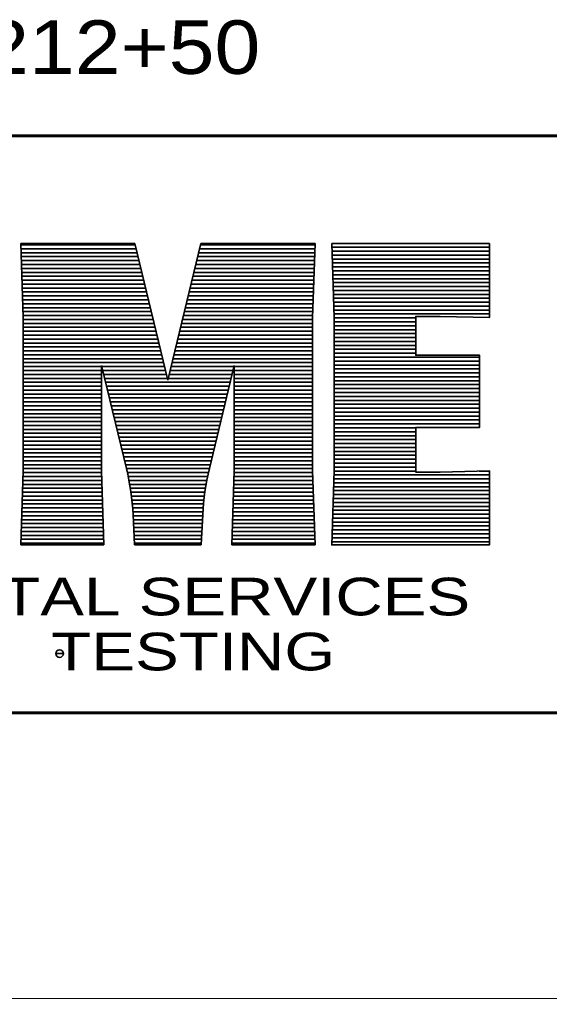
# Model space of a CAD drawing. Extents: x -582 to 653, y -817 to -3.
# Drawn here: x -147.1 to -139.68, y -329.5 to -315.78 of the extents above; entities that cross this region are included whole.
import ezdxf
from ezdxf.enums import TextEntityAlignment as Align

# ---------------------------------------------------------------- set-up
doc = ezdxf.new("R2010")
doc.units = 0
doc.header["$LTSCALE"] = 0.4
doc.layers.add('63', color=7, linetype='Continuous', lineweight=35)

msp = doc.modelspace()

# ---------------------------------------------------------------- linework, layer by layer
at = {"layer": '63'}
for p, q in [((-147.0793, -318.9191), (-147.0447, -319.9572)), ((-145.4814, -318.9191), (-147.0793, -318.9191)), ((-147.0787, -318.9377), (-145.4769, -318.9377)), ((-145.0187, -320.8327), (-145.4814, -318.9191)), ((-144.5559, -318.9191), (-145.0187, -320.8327)), ((-144.5604, -318.9377), (-142.9587, -318.9377)), ((-142.958, -318.9191), (-144.5559, -318.9191)), ((-142.9926, -319.9572), (-142.958, -318.9191)), ((-142.7225, -318.9711), (-140.516, -318.9711)), ((-147.0769, -318.9927), (-145.4636, -318.9927)), ((-147.075, -319.0477), (-145.4503, -319.0477)), ((-147.0732, -319.1027), (-145.437, -319.1027)), ((-144.6003, -319.1027), (-142.9642, -319.1027)), ((-144.587, -319.0477), (-142.9623, -319.0477)), ((-144.5737, -318.9927), (-142.9605, -318.9927)), ((-142.7206, -319.0261), (-140.516, -319.0261)), ((-142.7188, -319.0811), (-140.516, -319.0811)), ((-147.0714, -319.1577), (-145.4237, -319.1577)), ((-147.0695, -319.2127), (-145.4104, -319.2127)), ((-144.6269, -319.2127), (-142.9678, -319.2127)), ((-144.6136, -319.1577), (-142.966, -319.1577)), ((-142.717, -319.1361), (-140.516, -319.1361)), ((-142.7151, -319.1911), (-140.516, -319.1911)), ((-142.7133, -319.2461), (-140.516, -319.2461)), ((-147.0677, -319.2677), (-145.3971, -319.2677)), ((-147.0659, -319.3227), (-145.3838, -319.3227)), ((-147.064, -319.3777), (-145.3705, -319.3777)), ((-144.6668, -319.3777), (-142.9733, -319.3777)), ((-144.6535, -319.3227), (-142.9715, -319.3227)), ((-144.6402, -319.2677), (-142.9697, -319.2677)), ((-142.7115, -319.3011), (-140.516, -319.3011)), ((-142.7096, -319.3561), (-140.516, -319.3561)), ((-147.0622, -319.4327), (-145.3572, -319.4327)), ((-147.0604, -319.4877), (-145.3439, -319.4877)), ((-144.6934, -319.4877), (-142.977, -319.4877)), ((-144.6801, -319.4327), (-142.9752, -319.4327)), ((-142.7078, -319.4111), (-140.516, -319.4111)), ((-142.706, -319.4661), (-140.516, -319.4661)), ((-142.7041, -319.5211), (-140.516, -319.5211)), ((-147.0585, -319.5427), (-145.3306, -319.5427)), ((-147.0567, -319.5977), (-145.3173, -319.5977)), ((-147.0549, -319.6527), (-145.304, -319.6527)), ((-144.7333, -319.6527), (-142.9825, -319.6527)), ((-144.72, -319.5977), (-142.9807, -319.5977)), ((-144.7067, -319.5427), (-142.9788, -319.5427)), ((-142.7023, -319.5761), (-140.516, -319.5761)), ((-142.7005, -319.6311), (-140.516, -319.6311)), ((-147.053, -319.7077), (-145.2907, -319.7077)), ((-147.0512, -319.7627), (-145.2774, -319.7627)), ((-144.7599, -319.7627), (-142.9862, -319.7627)), ((-144.7466, -319.7077), (-142.9843, -319.7077)), ((-142.6986, -319.6861), (-140.516, -319.6861)), ((-142.6968, -319.7411), (-140.516, -319.7411)), ((-142.695, -319.7961), (-140.516, -319.7961)), ((-147.0494, -319.8177), (-145.2641, -319.8177)), ((-147.0475, -319.8727), (-145.2508, -319.8727)), ((-147.0457, -319.9277), (-145.2375, -319.9277)), ((-144.7998, -319.9277), (-142.9917, -319.9277)), ((-144.7865, -319.8727), (-142.9898, -319.8727)), ((-144.7732, -319.8177), (-142.988, -319.8177)), ((-142.6931, -319.8511), (-140.516, -319.8511)), ((-142.6913, -319.9061), (-140.516, -319.9061)), ((-147.0447, -319.9572), (-147.0447, -322.1026)), ((-147.0447, -319.9827), (-145.2242, -319.9827)), ((-147.0447, -320.0377), (-145.2109, -320.0377)), ((-144.8264, -320.0377), (-142.9926, -320.0377)), ((-144.8131, -319.9827), (-142.9926, -319.9827)), ((-142.9926, -322.1026), (-142.9926, -319.9572)), ((-142.6896, -319.9611), (-141.5476, -319.9611)), ((-142.6896, -320.0161), (-141.5476, -320.0161)), ((-142.6896, -320.0711), (-141.5476, -320.0711)), ((-147.0447, -320.0927), (-145.1976, -320.0927)), ((-147.0447, -320.1477), (-145.1843, -320.1477)), ((-147.0447, -320.2027), (-145.171, -320.2027)), ((-144.8663, -320.2027), (-142.9926, -320.2027)), ((-144.853, -320.1477), (-142.9926, -320.1477)), ((-144.8397, -320.0927), (-142.9926, -320.0927)), ((-142.6896, -320.1261), (-141.5476, -320.1261)), ((-142.6896, -320.1811), (-141.5476, -320.1811)), ((-147.0447, -320.2577), (-145.1577, -320.2577)), ((-147.0447, -320.3127), (-145.1444, -320.3127)), ((-144.8929, -320.3127), (-142.9926, -320.3127)), ((-144.8796, -320.2577), (-142.9926, -320.2577)), ((-142.6896, -320.2361), (-141.5476, -320.2361)), ((-142.6896, -320.2911), (-141.5476, -320.2911)), ((-142.6896, -320.3461), (-141.5476, -320.3461)), ((-147.0447, -320.3677), (-145.1311, -320.3677)), ((-147.0447, -320.4227), (-145.1178, -320.4227)), ((-147.0447, -320.4777), (-145.1045, -320.4777)), ((-144.9328, -320.4777), (-142.9926, -320.4777)), ((-144.9195, -320.4227), (-142.9926, -320.4227)), ((-144.9062, -320.3677), (-142.9926, -320.3677)), ((-142.6896, -320.4011), (-141.5476, -320.4011)), ((-142.6896, -320.4561), (-141.5476, -320.4561)), ((-147.0447, -320.5327), (-145.0912, -320.5327)), ((-147.0447, -320.5877), (-145.0779, -320.5877)), ((-145.9485, -320.6287), (-145.5992, -322.073)), ((-145.9485, -322.1026), (-145.9485, -320.6287)), ((-144.9594, -320.5877), (-142.9926, -320.5877)), ((-144.9461, -320.5327), (-142.9926, -320.5327)), ((-144.4381, -322.073), (-144.0889, -320.6287)), ((-144.0889, -320.6287), (-144.0889, -322.1026)), ((-142.6896, -320.5111), (-140.6548, -320.5111)), ((-142.6896, -320.5661), (-140.6548, -320.5661)), ((-142.6896, -320.6211), (-140.6548, -320.6211)), ((-147.0447, -320.6427), (-145.9485, -320.6427)), ((-147.0447, -320.6977), (-145.9485, -320.6977)), ((-147.0447, -320.7527), (-145.9485, -320.7527)), ((-145.9451, -320.6427), (-145.0646, -320.6427)), ((-145.9318, -320.6977), (-145.0513, -320.6977)), ((-145.9185, -320.7527), (-145.038, -320.7527)), ((-144.9993, -320.7527), (-144.1188, -320.7527)), ((-144.986, -320.6977), (-144.1055, -320.6977)), ((-144.9727, -320.6427), (-144.0922, -320.6427)), ((-144.0889, -320.6427), (-142.9926, -320.6427)), ((-144.0889, -320.6977), (-142.9926, -320.6977)), ((-144.0889, -320.7527), (-142.9926, -320.7527)), ((-142.6896, -320.6761), (-140.6548, -320.6761)), ((-142.6896, -320.7311), (-140.6548, -320.7311)), ((-147.0447, -320.8077), (-145.9485, -320.8077)), ((-147.0447, -320.8627), (-145.9485, -320.8627)), ((-145.9052, -320.8077), (-145.0247, -320.8077)), ((-145.8919, -320.8627), (-144.1454, -320.8627)), ((-145.0126, -320.8077), (-144.1321, -320.8077)), ((-144.0889, -320.8077), (-142.9926, -320.8077)), ((-144.0889, -320.8627), (-142.9926, -320.8627)), ((-142.6896, -320.7861), (-140.6548, -320.7861)), ((-142.6896, -320.8411), (-140.6548, -320.8411)), ((-142.6896, -320.8961), (-140.6548, -320.8961)), ((-147.0447, -320.9177), (-145.9485, -320.9177)), ((-147.0447, -320.9727), (-145.9485, -320.9727)), ((-147.0447, -321.0277), (-145.9485, -321.0277)), ((-145.8786, -320.9177), (-144.1587, -320.9177)), ((-145.8653, -320.9727), (-144.172, -320.9727)), ((-145.852, -321.0277), (-144.1853, -321.0277)), ((-144.0889, -320.9177), (-142.9926, -320.9177)), ((-144.0889, -320.9727), (-142.9926, -320.9727)), ((-144.0889, -321.0277), (-142.9926, -321.0277)), ((-142.6896, -320.9511), (-140.6548, -320.9511)), ((-142.6896, -321.0061), (-140.6548, -321.0061)), ((-147.0447, -321.0827), (-145.9485, -321.0827)), ((-147.0447, -321.1377), (-145.9485, -321.1377)), ((-145.8387, -321.0827), (-144.1986, -321.0827)), ((-145.8254, -321.1377), (-144.2119, -321.1377)), ((-144.0889, -321.0827), (-142.9926, -321.0827)), ((-144.0889, -321.1377), (-142.9926, -321.1377)), ((-142.6896, -321.0611), (-140.6548, -321.0611)), ((-142.6896, -321.1161), (-140.6548, -321.1161)), ((-142.6896, -321.1711), (-140.6548, -321.1711)), ((-147.0447, -321.1927), (-145.9485, -321.1927)), ((-147.0447, -321.2477), (-145.9485, -321.2477)), ((-147.0447, -321.3027), (-145.9485, -321.3027)), ((-145.8121, -321.1927), (-144.2252, -321.1927)), ((-145.7988, -321.2477), (-144.2385, -321.2477)), ((-145.7855, -321.3027), (-144.2518, -321.3027)), ((-144.0889, -321.1927), (-142.9926, -321.1927)), ((-144.0889, -321.2477), (-142.9926, -321.2477)), ((-144.0889, -321.3027), (-142.9926, -321.3027)), ((-142.6896, -321.2261), (-140.6548, -321.2261)), ((-142.6896, -321.2811), (-140.6548, -321.2811)), ((-147.0447, -321.3577), (-145.9485, -321.3577)), ((-147.0447, -321.4127), (-145.9485, -321.4127)), ((-145.7722, -321.3577), (-144.2651, -321.3577)), ((-145.7589, -321.4127), (-144.2784, -321.4127)), ((-144.0889, -321.3577), (-142.9926, -321.3577)), ((-144.0889, -321.4127), (-142.9926, -321.4127)), ((-142.6896, -321.3361), (-140.6548, -321.3361)), ((-142.6896, -321.3911), (-140.6548, -321.3911)), ((-142.6896, -321.4461), (-140.6548, -321.4461)), ((-147.0447, -321.4677), (-145.9485, -321.4677)), ((-147.0447, -321.5227), (-145.9485, -321.5227)), ((-147.0447, -321.5777), (-145.9485, -321.5777)), ((-145.7456, -321.4677), (-144.2917, -321.4677)), ((-145.7323, -321.5227), (-144.305, -321.5227)), ((-145.719, -321.5777), (-144.3184, -321.5777)), ((-144.0889, -321.4677), (-142.9926, -321.4677)), ((-144.0889, -321.5227), (-142.9926, -321.5227)), ((-144.0889, -321.5777), (-142.9926, -321.5777)), ((-142.6896, -321.5011), (-141.5476, -321.5011)), ((-142.6896, -321.5561), (-141.5476, -321.5561)), ((-147.0447, -321.6327), (-145.9485, -321.6327)), ((-147.0447, -321.6877), (-145.9485, -321.6877)), ((-145.7057, -321.6327), (-144.3317, -321.6327)), ((-145.6924, -321.6877), (-144.345, -321.6877)), ((-144.0889, -321.6327), (-142.9926, -321.6327)), ((-144.0889, -321.6877), (-142.9926, -321.6877)), ((-142.6896, -321.6111), (-141.5476, -321.6111)), ((-142.6896, -321.6661), (-141.5476, -321.6661)), ((-142.6896, -321.7211), (-141.5476, -321.7211)), ((-147.0447, -321.7427), (-145.9485, -321.7427)), ((-147.0447, -321.7977), (-145.9485, -321.7977)), ((-147.0447, -321.8527), (-145.9485, -321.8527)), ((-145.6791, -321.7427), (-144.3583, -321.7427)), ((-145.6658, -321.7977), (-144.3716, -321.7977)), ((-145.6525, -321.8527), (-144.3849, -321.8527)), ((-144.0889, -321.7427), (-142.9926, -321.7427)), ((-144.0889, -321.7977), (-142.9926, -321.7977)), ((-144.0889, -321.8527), (-142.9926, -321.8527)), ((-142.6896, -321.7761), (-141.5476, -321.7761)), ((-142.6896, -321.8311), (-141.5476, -321.8311)), ((-147.0447, -321.9077), (-145.9485, -321.9077)), ((-147.0447, -321.9627), (-145.9485, -321.9627)), ((-145.6392, -321.9077), (-144.3982, -321.9077)), ((-145.6259, -321.9627), (-144.4115, -321.9627)), ((-144.0889, -321.9077), (-142.9926, -321.9077)), ((-144.0889, -321.9627), (-142.9926, -321.9627)), ((-142.6896, -321.8861), (-141.5476, -321.8861)), ((-142.6896, -321.9411), (-141.5476, -321.9411)), ((-142.6896, -321.9961), (-141.5476, -321.9961)), ((-147.0447, -322.1026), (-147.0793, -323.1407)), ((-147.0455, -322.1277), (-145.9477, -322.1277)), ((-147.0447, -322.0177), (-145.9485, -322.0177)), ((-147.0447, -322.0727), (-145.9485, -322.0727)), ((-145.9139, -323.1407), (-145.9485, -322.1026)), ((-145.6126, -322.0177), (-144.4248, -322.0177)), ((-145.5993, -322.0727), (-144.4381, -322.0727)), ((-145.5865, -322.1277), (-144.4509, -322.1277)), ((-144.0889, -322.1026), (-144.1235, -323.1407)), ((-144.0897, -322.1277), (-142.9918, -322.1277)), ((-144.0889, -322.0177), (-142.9926, -322.0177)), ((-144.0889, -322.0727), (-142.9926, -322.0727)), ((-142.958, -323.1407), (-142.9926, -322.1026)), ((-142.6897, -322.1061), (-141.5476, -322.1061)), ((-142.6896, -322.0511), (-141.5476, -322.0511)), ((-140.6589, -322.1061), (-140.516, -322.1061)), ((-147.0492, -322.2377), (-145.944, -322.2377)), ((-147.0474, -322.1827), (-145.9458, -322.1827)), ((-145.5746, -322.1827), (-144.4628, -322.1827)), ((-145.5636, -322.2377), (-144.4737, -322.2377)), ((-144.0934, -322.2377), (-142.9881, -322.2377)), ((-144.0915, -322.1827), (-142.99, -322.1827)), ((-142.6952, -322.2711), (-140.516, -322.2711)), ((-142.6934, -322.2161), (-140.516, -322.2161)), ((-142.6915, -322.1611), (-140.516, -322.1611)), ((-147.0547, -322.4027), (-145.9385, -322.4027)), ((-147.0529, -322.3477), (-145.9403, -322.3477)), ((-147.051, -322.2927), (-145.9422, -322.2927)), ((-145.5536, -322.2927), (-144.4838, -322.2927)), ((-145.5445, -322.3477), (-144.4929, -322.3477)), ((-145.5362, -322.4027), (-144.5011, -322.4027)), ((-144.0989, -322.4027), (-142.9826, -322.4027)), ((-144.097, -322.3477), (-142.9845, -322.3477)), ((-144.0952, -322.2927), (-142.9863, -322.2927)), ((-142.6989, -322.3811), (-140.516, -322.3811)), ((-142.697, -322.3261), (-140.516, -322.3261)), ((-147.0584, -322.5127), (-145.9348, -322.5127)), ((-147.0565, -322.4577), (-145.9367, -322.4577)), ((-145.5289, -322.4577), (-144.5084, -322.4577)), ((-145.5225, -322.5127), (-144.5148, -322.5127)), ((-144.1025, -322.5127), (-142.979, -322.5127)), ((-144.1007, -322.4577), (-142.9808, -322.4577)), ((-142.7044, -322.5461), (-140.516, -322.5461)), ((-142.7025, -322.4911), (-140.516, -322.4911)), ((-142.7007, -322.4361), (-140.516, -322.4361)), ((-147.0639, -322.6777), (-145.9293, -322.6777)), ((-147.062, -322.6227), (-145.9312, -322.6227)), ((-147.0602, -322.5677), (-145.933, -322.5677)), ((-145.517, -322.5677), (-144.5204, -322.5677)), ((-145.5123, -322.6227), (-144.525, -322.6227)), ((-145.5086, -322.6777), (-144.5288, -322.6777)), ((-144.108, -322.6777), (-142.9735, -322.6777)), ((-144.1062, -322.6227), (-142.9753, -322.6227)), ((-144.1044, -322.5677), (-142.9771, -322.5677)), ((-142.708, -322.6561), (-140.516, -322.6561)), ((-142.7062, -322.6011), (-140.516, -322.6011)), ((-147.0675, -322.7877), (-145.9257, -322.7877)), ((-147.0657, -322.7327), (-145.9275, -322.7327)), ((-145.5064, -322.7171), (-145.4857, -323.1407)), ((-145.5057, -322.7327), (-144.5317, -322.7327)), ((-145.503, -322.7877), (-144.5344, -322.7877)), ((-144.5517, -323.1407), (-144.5309, -322.7171)), ((-144.1117, -322.7877), (-142.9698, -322.7877)), ((-144.1099, -322.7327), (-142.9716, -322.7327)), ((-142.7135, -322.8211), (-140.516, -322.8211)), ((-142.7117, -322.7661), (-140.516, -322.7661)), ((-142.7099, -322.7111), (-140.516, -322.7111)), ((-147.073, -322.9527), (-145.9202, -322.9527)), ((-147.0712, -322.8977), (-145.922, -322.8977)), ((-147.0694, -322.8427), (-145.9238, -322.8427)), ((-145.5003, -322.8427), (-144.5371, -322.8427)), ((-145.4976, -322.8977), (-144.5398, -322.8977)), ((-145.4949, -322.9527), (-144.5425, -322.9527)), ((-144.1172, -322.9527), (-142.9643, -322.9527)), ((-144.1154, -322.8977), (-142.9661, -322.8977)), ((-144.1135, -322.8427), (-142.968, -322.8427)), ((-142.7172, -322.9311), (-140.516, -322.9311)), ((-142.7154, -322.8761), (-140.516, -322.8761)), ((-147.0767, -323.0627), (-145.9165, -323.0627)), ((-147.0749, -323.0077), (-145.9183, -323.0077)), ((-145.4922, -323.0077), (-144.5452, -323.0077)), ((-145.4895, -323.0627), (-144.5479, -323.0627)), ((-144.1209, -323.0627), (-142.9606, -323.0627)), ((-144.119, -323.0077), (-142.9625, -323.0077)), ((-142.7227, -323.0961), (-140.516, -323.0961)), ((-142.7209, -323.0411), (-140.516, -323.0411)), ((-142.719, -322.9861), (-140.516, -322.9861)), ((-147.0793, -323.1407), (-145.9139, -323.1407)), ((-147.0785, -323.1177), (-145.9147, -323.1177)), ((-145.4868, -323.1177), (-144.5506, -323.1177)), ((-145.4857, -323.1407), (-144.5517, -323.1407)), ((-144.1235, -323.1407), (-142.958, -323.1407)), ((-144.1227, -323.1177), (-142.9588, -323.1177)), ((-146.5359, -324.6643), (-146.5893, -324.6643)), ((-146.5893, -324.6643), (-146.5359, -324.6643)), ((-146.4823, -324.6643), (-146.5358, -324.6643)), ((-146.5358, -324.6643), (-146.4823, -324.6643)), ((-206.6418, -325.4952), (-106.6418, -325.4952))]:
    msp.add_line(p, q, dxfattribs=at)
at = {"layer": '63', "lineweight": 13}
msp.add_line((-101.6418, -329.4952), (-211.6418, -329.4952), dxfattribs=at)
at = {"layer": '63', "lineweight": 60}
msp.add_lwpolyline([(-206.6418, -317.4087), (-106.6418, -317.4087), (-106.6418, -325.4952), (-206.6418, -325.4952)], close=True, dxfattribs=at)
at = {"layer": '63'}
msp.add_lwpolyline([(-142.7242, -318.9191), (-142.6896, -319.9572), (-142.6896, -320.9894), (-142.6896, -322.1026), (-142.7242, -323.1407), (-140.516, -323.1407), (-140.516, -322.1026), (-141.208, -322.1199), (-141.5476, -322.1199), (-141.5476, -321.4945), (-140.6548, -321.4945), (-140.6548, -320.9894), (-140.6548, -320.4843), (-141.5476, -320.4843), (-141.5476, -319.9399), (-141.208, -319.9399), (-140.516, -319.9572), (-140.516, -318.9191)], close=True, dxfattribs=at)
for centre, radius, start, end in [((-148.9627, -322.8864), 3.4604, 2.80418, 13.59498), ((-141.0747, -322.8864), 3.4604, 166.40502, 177.19582), ((-146.5358, -324.6643), 0.0535, 0, 180), ((-146.5358, -324.6643), 0.0535, 180, 0), ((-146.5358, -324.6643), 0.00005, 180, 0), ((-146.5358, -324.6643), 0.00005, 0, 180)]:
    msp.add_arc(centre, radius, start, end, dxfattribs=at)

# ---------------------------------------------------------------- texts
at = {"layer": '63', "width": 1.15}
msp.add_text('212+50', height=0.75, dxfattribs=at).set_placement((-145.6651, -316.5423), align=Align.CENTER)
at = {"layer": '63', "width": 1.3}
for s, p in [('ENVIRONMENTAL SERVICES', (-153.5878, -324.1289)), ('ENGINEERING  TESTING', (-153.5878, -324.8995))]:
    msp.add_text(s, height=0.528, dxfattribs=at).set_placement(p)

doc.saveas('drawing.dxf')
